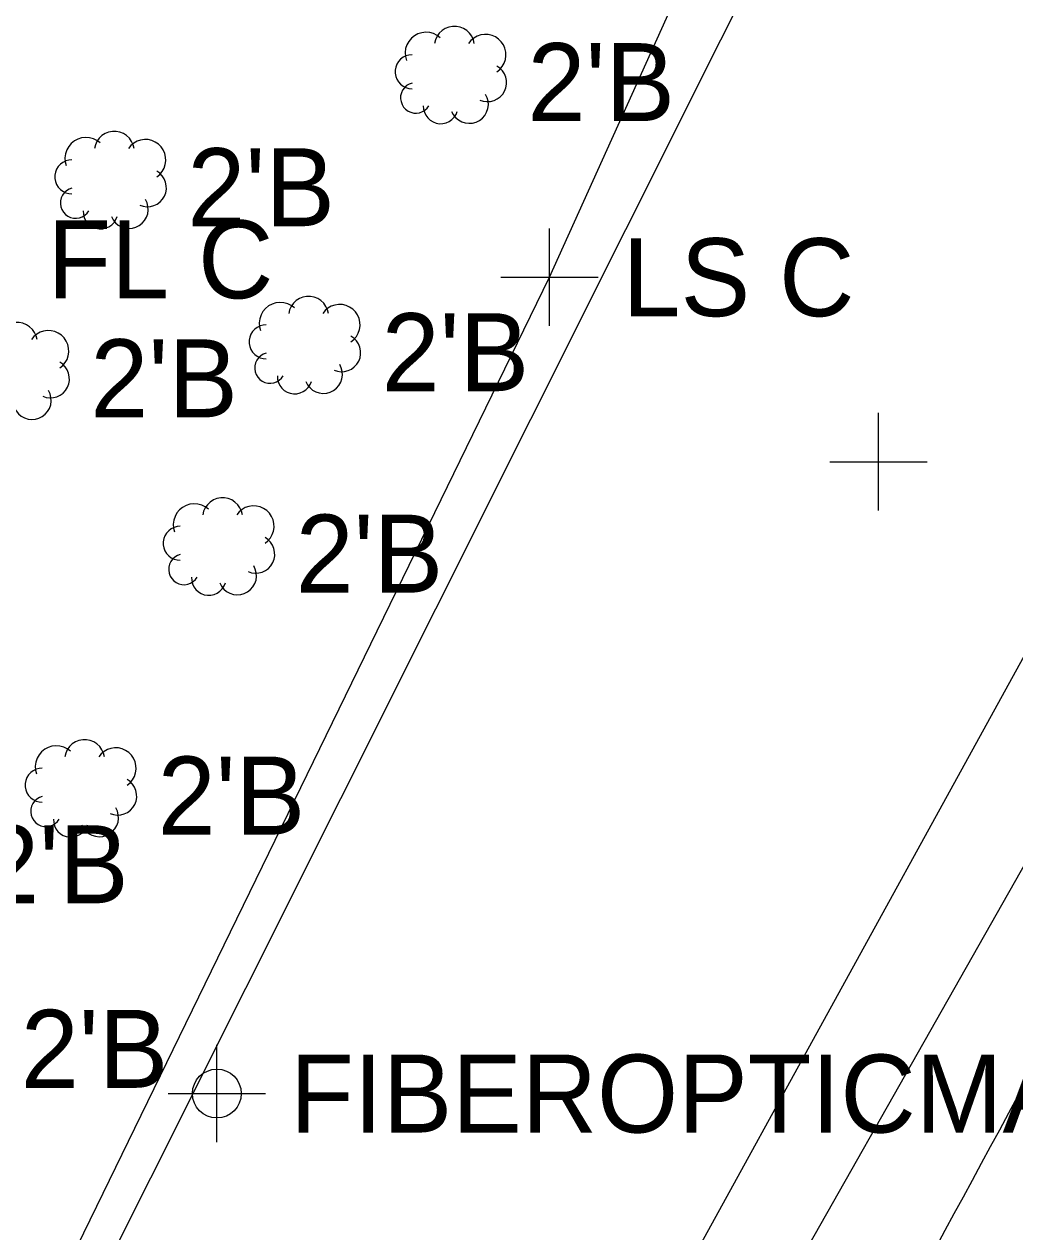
# Model space of a CAD drawing. Extents: x 1363693 to 1365209, y 422201 to 424153.
# Drawn here: x 1364139.43 to 1364159.76, y 422898.3 to 422923.07 of the extents above; entities that cross this region are included whole.
import ezdxf

# ---------------------------------------------------------------- set-up
doc = ezdxf.new("R2010")
doc.units = 0
for name, color, linetype in [('OWNERS', 7, 'Continuous'), ('PM_X_Channelizing_Line', 7, 'Continuous'), ('PM_X_Edge_Line', 7, 'Continuous'), ('SV_X_Original_Ground', 7, 'Continuous'), ('SV_X_Random_Point', 7, 'Continuous'), ('SV_X_Shot_Marker', 7, 'Continuous'), ('UT_X_Cable_TV_FO', 7, 'Continuous'), ('UT_X_FO', 7, 'Continuous'), ('UT_X_Gas', 7, 'Continuous'), ('VG_X_Cells', 7, 'Continuous'), ('VG_X_Flower_Bed', 7, 'Continuous'), ('VG_X_Text', 7, 'Continuous')]:
    doc.layers.add(name, color=color, linetype=linetype)

msp = doc.modelspace()

# ---------------------------------------------------------------- linework, layer by layer
at = {"layer": 'OWNERS'}
msp.add_lwpolyline([(1364089.632, 422780.271), (1364102.08, 422801.911), (1364114.271, 422823.678), (1364126.868, 422845.272), (1364138.192, 422867.568), (1364150.546, 422889.234), (1364150.546, 422889.234), (1364162.879, 422910.978), (1364162.879, 422910.978), (1364170.332, 422924.545), (1364170.332, 422924.545), (1364173.925, 422931.803), (1364173.925, 422931.803), (1364182.923, 422951.414), (1364182.923, 422951.414), (1364183.888, 422953.606), (1364183.888, 422953.606), (1364188.472, 422964.837), (1364188.472, 422964.837), (1364192.543, 422975.639), (1364192.543, 422975.639), (1364193.28, 422977.776), (1364193.28, 422977.776), (1364200.007, 422998.363)], dxfattribs=at)
at = {"layer": 'PM_X_Channelizing_Line'}
msp.add_arc((1362105.186, 424012.71), 2336.073, 331.220732, 331.834341, dxfattribs=at)
at = {"layer": 'PM_X_Edge_Line'}
msp.add_arc((1362105.186, 424012.71), 2336.073, 331.220732, 331.834341, dxfattribs=at)
at = {"layer": 'SV_X_Original_Ground'}
for p, q in [((1364156.96, 422913.096), (1364156.96, 422915.096)), ((1364155.96, 422914.096), (1364157.96, 422914.096)), ((1364143.386, 422900.136), (1364143.386, 422902.136)), ((1364142.386, 422901.136), (1364144.386, 422901.136))]:
    msp.add_line(p, q, dxfattribs=at)
at = {"layer": 'SV_X_Random_Point'}
for p, q in [((1364150.21, 422916.879), (1364150.21, 422918.879)), ((1364149.21, 422917.879), (1364151.21, 422917.879))]:
    msp.add_line(p, q, dxfattribs=at)
at = {"layer": 'UT_X_Cable_TV_FO'}
msp.add_circle((1364143.386, 422901.136), 0.5, dxfattribs=at)
at = {"layer": 'UT_X_FO'}
msp.add_lwpolyline([(1364198.41, 423083.145), (1364202.916, 423079.215), (1364206.614, 423072.625), (1364206.927, 423065.384), (1364205.607, 423052.889), (1364202.652, 423033.176), (1364193.585, 423006.537), (1364182.955, 422981.103), (1364130.325, 422876.058), (1364040.63, 422724.214)], dxfattribs=at)
msp.add_circle((1364143.386, 422901.136), 0.5, dxfattribs=at)
at = {"layer": 'UT_X_Gas'}
msp.add_lwpolyline([(1364207.557, 423089.372), (1364211.518, 423072.856), (1364208.943, 423046.381), (1364201.649, 423012.485), (1364191.712, 422981.617), (1364181.14, 422953.292), (1364166.466, 422921.961), (1364127.708, 422851.525), (1364051.86, 422717.903)], dxfattribs=at)
at = {"layer": 'VG_X_Cells'}
for points in [[(1364147.97, 422922.791), (1364147.905, 422922.84), (1364147.832, 422922.875), (1364147.753, 422922.897), (1364147.671, 422922.903), (1364147.59, 422922.893), (1364147.512, 422922.869), (1364147.441, 422922.83), (1364147.377, 422922.779), (1364147.325, 422922.716), (1364147.285, 422922.645), (1364147.259, 422922.568), (1364147.249, 422922.487), (1364147.254, 422922.405), (1364147.274, 422922.326)], [(1364148.667, 422922.675), (1364148.648, 422922.75), (1364148.616, 422922.821), (1364148.571, 422922.885), (1364148.514, 422922.939), (1364148.449, 422922.981), (1364148.376, 422923.01), (1364148.3, 422923.025), (1364148.221, 422923.025), (1364148.145, 422923.01), (1364148.072, 422922.981), (1364148.007, 422922.939), (1364147.95, 422922.885), (1364147.905, 422922.821), (1364147.872, 422922.75), (1364147.854, 422922.675)], [(1364149.131, 422922.094), (1364149.192, 422922.143), (1364149.242, 422922.202), (1364149.281, 422922.27), (1364149.306, 422922.344), (1364149.317, 422922.42), (1364149.314, 422922.498), (1364149.296, 422922.574), (1364149.265, 422922.645), (1364149.221, 422922.71), (1364149.166, 422922.765), (1364149.102, 422922.808), (1364149.031, 422922.84), (1364148.955, 422922.857), (1364148.877, 422922.86), (1364148.8, 422922.849), (1364148.727, 422922.824), (1364148.659, 422922.785), (1364148.6, 422922.735), (1364148.551, 422922.675)], [(1364147.39, 422922.442), (1364147.326, 422922.436), (1364147.264, 422922.419), (1364147.206, 422922.39), (1364147.155, 422922.351), (1364147.112, 422922.304), (1364147.078, 422922.249), (1364147.055, 422922.189), (1364147.043, 422922.126), (1364147.043, 422922.062), (1364147.055, 422921.999), (1364147.078, 422921.939), (1364147.112, 422921.884), (1364147.155, 422921.837), (1364147.206, 422921.798), (1364147.264, 422921.769), (1364147.326, 422921.752), (1364147.39, 422921.746)], [(1364148.783, 422921.513), (1364148.853, 422921.49), (1364148.927, 422921.48), (1364149.001, 422921.485), (1364149.073, 422921.503), (1364149.14, 422921.535), (1364149.199, 422921.579), (1364149.25, 422921.633), (1364149.289, 422921.696), (1364149.316, 422921.765), (1364149.329, 422921.838), (1364149.328, 422921.912), (1364149.313, 422921.985), (1364149.285, 422922.053), (1364149.244, 422922.115), (1364149.192, 422922.168), (1364149.131, 422922.21)], [(1364147.39, 422921.862), (1364147.332, 422921.841), (1364147.279, 422921.809), (1364147.234, 422921.767), (1364147.198, 422921.717), (1364147.172, 422921.662), (1364147.157, 422921.602), (1364147.155, 422921.541), (1364147.164, 422921.48), (1364147.185, 422921.422), (1364147.217, 422921.37), (1364147.259, 422921.324), (1364147.308, 422921.288), (1364147.364, 422921.262), (1364147.424, 422921.247), (1364147.485, 422921.244), (1364147.546, 422921.254), (1364147.604, 422921.275), (1364147.656, 422921.306), (1364147.702, 422921.348), (1364147.738, 422921.397)], [(1364148.202, 422921.281), (1364148.237, 422921.214), (1364148.285, 422921.154), (1364148.342, 422921.105), (1364148.409, 422921.068), (1364148.481, 422921.045), (1364148.556, 422921.036), (1364148.632, 422921.041), (1364148.705, 422921.062), (1364148.773, 422921.095), (1364148.833, 422921.142), (1364148.883, 422921.199), (1364148.921, 422921.265), (1364148.946, 422921.337), (1364148.956, 422921.412), (1364148.951, 422921.488), (1364148.932, 422921.561), (1364148.899, 422921.63)], [(1364147.622, 422921.397), (1364147.626, 422921.329), (1364147.643, 422921.263), (1364147.672, 422921.201), (1364147.712, 422921.145), (1364147.763, 422921.099), (1364147.821, 422921.063), (1364147.885, 422921.039), (1364147.953, 422921.028), (1364148.022, 422921.03), (1364148.088, 422921.045), (1364148.151, 422921.072), (1364148.207, 422921.111), (1364148.255, 422921.16), (1364148.293, 422921.218), (1364148.319, 422921.281)], [(1364141.688, 422920.519), (1364141.669, 422920.594), (1364141.637, 422920.665), (1364141.592, 422920.729), (1364141.535, 422920.783), (1364141.47, 422920.825), (1364141.397, 422920.854), (1364141.321, 422920.869), (1364141.242, 422920.869), (1364141.166, 422920.854), (1364141.093, 422920.825), (1364141.028, 422920.783), (1364140.971, 422920.729), (1364140.926, 422920.665), (1364140.893, 422920.594), (1364140.875, 422920.519)], [(1364140.991, 422920.635), (1364140.926, 422920.684), (1364140.853, 422920.719), (1364140.774, 422920.741), (1364140.692, 422920.747), (1364140.611, 422920.737), (1364140.533, 422920.713), (1364140.462, 422920.674), (1364140.398, 422920.623), (1364140.346, 422920.56), (1364140.306, 422920.489), (1364140.28, 422920.412), (1364140.27, 422920.331), (1364140.275, 422920.249), (1364140.295, 422920.17)], [(1364142.152, 422919.938), (1364142.213, 422919.987), (1364142.263, 422920.046), (1364142.302, 422920.114), (1364142.327, 422920.188), (1364142.338, 422920.264), (1364142.335, 422920.342), (1364142.317, 422920.418), (1364142.286, 422920.489), (1364142.242, 422920.554), (1364142.187, 422920.609), (1364142.123, 422920.652), (1364142.052, 422920.684), (1364141.976, 422920.701), (1364141.898, 422920.704), (1364141.821, 422920.693), (1364141.748, 422920.668), (1364141.68, 422920.629), (1364141.621, 422920.579), (1364141.572, 422920.519)], [(1364140.411, 422920.286), (1364140.347, 422920.28), (1364140.285, 422920.263), (1364140.227, 422920.234), (1364140.176, 422920.195), (1364140.133, 422920.148), (1364140.099, 422920.093), (1364140.076, 422920.033), (1364140.064, 422919.97), (1364140.064, 422919.906), (1364140.076, 422919.843), (1364140.099, 422919.783), (1364140.133, 422919.728), (1364140.176, 422919.681), (1364140.227, 422919.642), (1364140.285, 422919.613), (1364140.347, 422919.596), (1364140.411, 422919.59)], [(1364141.804, 422919.357), (1364141.874, 422919.334), (1364141.948, 422919.324), (1364142.022, 422919.329), (1364142.094, 422919.347), (1364142.161, 422919.379), (1364142.22, 422919.423), (1364142.271, 422919.477), (1364142.31, 422919.54), (1364142.337, 422919.609), (1364142.35, 422919.682), (1364142.349, 422919.756), (1364142.334, 422919.829), (1364142.306, 422919.897), (1364142.265, 422919.959), (1364142.213, 422920.012), (1364142.152, 422920.054)], [(1364140.411, 422919.706), (1364140.353, 422919.685), (1364140.3, 422919.653), (1364140.255, 422919.611), (1364140.219, 422919.561), (1364140.193, 422919.506), (1364140.178, 422919.446), (1364140.176, 422919.385), (1364140.185, 422919.324), (1364140.206, 422919.266), (1364140.238, 422919.214), (1364140.28, 422919.168), (1364140.329, 422919.132), (1364140.385, 422919.106), (1364140.445, 422919.091), (1364140.506, 422919.088), (1364140.567, 422919.098), (1364140.625, 422919.119), (1364140.677, 422919.15), (1364140.723, 422919.192), (1364140.759, 422919.241)], [(1364141.223, 422919.125), (1364141.258, 422919.058), (1364141.306, 422918.998), (1364141.363, 422918.949), (1364141.43, 422918.912), (1364141.502, 422918.889), (1364141.577, 422918.88), (1364141.653, 422918.885), (1364141.726, 422918.906), (1364141.794, 422918.939), (1364141.854, 422918.986), (1364141.904, 422919.043), (1364141.942, 422919.109), (1364141.967, 422919.181), (1364141.977, 422919.256), (1364141.972, 422919.332), (1364141.953, 422919.405), (1364141.92, 422919.474)], [(1364140.643, 422919.241), (1364140.647, 422919.173), (1364140.664, 422919.107), (1364140.693, 422919.045), (1364140.733, 422918.989), (1364140.784, 422918.943), (1364140.842, 422918.907), (1364140.906, 422918.883), (1364140.974, 422918.872), (1364141.043, 422918.874), (1364141.109, 422918.889), (1364141.172, 422918.916), (1364141.228, 422918.955), (1364141.276, 422919.004), (1364141.314, 422919.062), (1364141.34, 422919.125)], [(1364145.674, 422917.135), (1364145.655, 422917.21), (1364145.623, 422917.281), (1364145.578, 422917.345), (1364145.521, 422917.399), (1364145.456, 422917.441), (1364145.383, 422917.47), (1364145.307, 422917.485), (1364145.228, 422917.485), (1364145.152, 422917.47), (1364145.079, 422917.441), (1364145.014, 422917.399), (1364144.957, 422917.345), (1364144.912, 422917.281), (1364144.879, 422917.21), (1364144.861, 422917.135)], [(1364144.977, 422917.251), (1364144.912, 422917.3), (1364144.839, 422917.335), (1364144.76, 422917.357), (1364144.678, 422917.363), (1364144.597, 422917.353), (1364144.519, 422917.329), (1364144.448, 422917.29), (1364144.384, 422917.239), (1364144.332, 422917.176), (1364144.292, 422917.105), (1364144.266, 422917.028), (1364144.256, 422916.947), (1364144.261, 422916.865), (1364144.281, 422916.786)], [(1364146.138, 422916.554), (1364146.199, 422916.603), (1364146.249, 422916.662), (1364146.288, 422916.73), (1364146.313, 422916.804), (1364146.324, 422916.88), (1364146.321, 422916.958), (1364146.303, 422917.034), (1364146.272, 422917.105), (1364146.228, 422917.17), (1364146.173, 422917.225), (1364146.109, 422917.268), (1364146.038, 422917.3), (1364145.962, 422917.317), (1364145.884, 422917.32), (1364145.807, 422917.309), (1364145.734, 422917.284), (1364145.666, 422917.245), (1364145.607, 422917.195), (1364145.558, 422917.135)], [(1364139.698, 422916.6), (1364139.679, 422916.675), (1364139.647, 422916.746), (1364139.602, 422916.81), (1364139.545, 422916.864), (1364139.48, 422916.906), (1364139.407, 422916.935), (1364139.331, 422916.95), (1364139.252, 422916.95), (1364139.176, 422916.935), (1364139.103, 422916.906), (1364139.038, 422916.864), (1364138.981, 422916.81), (1364138.936, 422916.746), (1364138.903, 422916.675), (1364138.885, 422916.6)], [(1364144.397, 422916.902), (1364144.333, 422916.896), (1364144.271, 422916.879), (1364144.213, 422916.85), (1364144.162, 422916.811), (1364144.119, 422916.764), (1364144.085, 422916.709), (1364144.062, 422916.649), (1364144.05, 422916.586), (1364144.05, 422916.522), (1364144.062, 422916.459), (1364144.085, 422916.399), (1364144.119, 422916.344), (1364144.162, 422916.297), (1364144.213, 422916.258), (1364144.271, 422916.229), (1364144.333, 422916.212), (1364144.397, 422916.206)], [(1364140.162, 422916.019), (1364140.223, 422916.068), (1364140.273, 422916.127), (1364140.312, 422916.195), (1364140.337, 422916.269), (1364140.348, 422916.345), (1364140.345, 422916.423), (1364140.327, 422916.499), (1364140.296, 422916.57), (1364140.252, 422916.635), (1364140.197, 422916.69), (1364140.133, 422916.733), (1364140.062, 422916.765), (1364139.986, 422916.782), (1364139.908, 422916.785), (1364139.831, 422916.774), (1364139.758, 422916.749), (1364139.69, 422916.71), (1364139.631, 422916.66), (1364139.582, 422916.6)], [(1364145.79, 422915.973), (1364145.86, 422915.95), (1364145.934, 422915.94), (1364146.008, 422915.945), (1364146.08, 422915.963), (1364146.147, 422915.995), (1364146.206, 422916.039), (1364146.257, 422916.093), (1364146.296, 422916.156), (1364146.323, 422916.225), (1364146.336, 422916.298), (1364146.335, 422916.372), (1364146.32, 422916.445), (1364146.292, 422916.513), (1364146.251, 422916.575), (1364146.199, 422916.628), (1364146.138, 422916.67)], [(1364144.397, 422916.322), (1364144.339, 422916.301), (1364144.286, 422916.269), (1364144.241, 422916.227), (1364144.205, 422916.177), (1364144.179, 422916.122), (1364144.164, 422916.062), (1364144.162, 422916.001), (1364144.171, 422915.94), (1364144.192, 422915.882), (1364144.224, 422915.83), (1364144.266, 422915.784), (1364144.315, 422915.748), (1364144.371, 422915.722), (1364144.431, 422915.707), (1364144.492, 422915.704), (1364144.553, 422915.714), (1364144.611, 422915.735), (1364144.663, 422915.766), (1364144.709, 422915.808), (1364144.745, 422915.857)], [(1364139.814, 422915.438), (1364139.884, 422915.415), (1364139.958, 422915.405), (1364140.032, 422915.41), (1364140.104, 422915.428), (1364140.171, 422915.46), (1364140.23, 422915.504), (1364140.281, 422915.558), (1364140.32, 422915.621), (1364140.347, 422915.69), (1364140.36, 422915.763), (1364140.359, 422915.837), (1364140.344, 422915.91), (1364140.316, 422915.978), (1364140.275, 422916.04), (1364140.223, 422916.093), (1364140.162, 422916.135)], [(1364145.209, 422915.741), (1364145.244, 422915.674), (1364145.292, 422915.614), (1364145.349, 422915.565), (1364145.416, 422915.528), (1364145.488, 422915.505), (1364145.563, 422915.496), (1364145.639, 422915.501), (1364145.712, 422915.522), (1364145.78, 422915.555), (1364145.84, 422915.602), (1364145.89, 422915.659), (1364145.928, 422915.725), (1364145.953, 422915.797), (1364145.963, 422915.872), (1364145.958, 422915.948), (1364145.939, 422916.021), (1364145.906, 422916.09)], [(1364144.629, 422915.857), (1364144.633, 422915.789), (1364144.65, 422915.723), (1364144.679, 422915.661), (1364144.719, 422915.605), (1364144.77, 422915.559), (1364144.828, 422915.523), (1364144.892, 422915.499), (1364144.96, 422915.488), (1364145.029, 422915.49), (1364145.095, 422915.505), (1364145.158, 422915.532), (1364145.214, 422915.571), (1364145.262, 422915.62), (1364145.3, 422915.678), (1364145.326, 422915.741)], [(1364139.233, 422915.206), (1364139.268, 422915.139), (1364139.316, 422915.079), (1364139.373, 422915.03), (1364139.44, 422914.993), (1364139.512, 422914.97), (1364139.587, 422914.961), (1364139.663, 422914.966), (1364139.736, 422914.987), (1364139.804, 422915.02), (1364139.864, 422915.067), (1364139.914, 422915.124), (1364139.952, 422915.19), (1364139.977, 422915.262), (1364139.987, 422915.337), (1364139.982, 422915.413), (1364139.963, 422915.486), (1364139.93, 422915.555)], [(1364143.213, 422913.12), (1364143.148, 422913.169), (1364143.075, 422913.204), (1364142.996, 422913.226), (1364142.914, 422913.232), (1364142.833, 422913.222), (1364142.755, 422913.198), (1364142.684, 422913.159), (1364142.62, 422913.108), (1364142.568, 422913.045), (1364142.528, 422912.974), (1364142.502, 422912.897), (1364142.492, 422912.816), (1364142.497, 422912.734), (1364142.517, 422912.655)], [(1364143.91, 422913.004), (1364143.891, 422913.079), (1364143.859, 422913.15), (1364143.814, 422913.214), (1364143.757, 422913.268), (1364143.692, 422913.31), (1364143.619, 422913.339), (1364143.543, 422913.354), (1364143.464, 422913.354), (1364143.388, 422913.339), (1364143.315, 422913.31), (1364143.25, 422913.268), (1364143.193, 422913.214), (1364143.148, 422913.15), (1364143.115, 422913.079), (1364143.097, 422913.004)], [(1364144.374, 422912.423), (1364144.435, 422912.472), (1364144.485, 422912.531), (1364144.524, 422912.599), (1364144.549, 422912.673), (1364144.56, 422912.749), (1364144.557, 422912.827), (1364144.539, 422912.903), (1364144.508, 422912.974), (1364144.464, 422913.039), (1364144.409, 422913.094), (1364144.345, 422913.137), (1364144.274, 422913.169), (1364144.198, 422913.186), (1364144.12, 422913.189), (1364144.043, 422913.178), (1364143.97, 422913.153), (1364143.902, 422913.114), (1364143.843, 422913.064), (1364143.794, 422913.004)], [(1364142.633, 422912.771), (1364142.569, 422912.765), (1364142.507, 422912.748), (1364142.449, 422912.719), (1364142.398, 422912.68), (1364142.355, 422912.633), (1364142.321, 422912.578), (1364142.298, 422912.518), (1364142.286, 422912.455), (1364142.286, 422912.391), (1364142.298, 422912.328), (1364142.321, 422912.268), (1364142.355, 422912.213), (1364142.398, 422912.166), (1364142.449, 422912.127), (1364142.507, 422912.098), (1364142.569, 422912.081), (1364142.633, 422912.075)], [(1364144.026, 422911.842), (1364144.096, 422911.819), (1364144.17, 422911.809), (1364144.244, 422911.814), (1364144.316, 422911.832), (1364144.383, 422911.864), (1364144.442, 422911.908), (1364144.493, 422911.962), (1364144.532, 422912.025), (1364144.559, 422912.094), (1364144.572, 422912.167), (1364144.571, 422912.241), (1364144.556, 422912.314), (1364144.528, 422912.382), (1364144.487, 422912.444), (1364144.435, 422912.497), (1364144.374, 422912.539)], [(1364142.633, 422912.191), (1364142.575, 422912.17), (1364142.522, 422912.138), (1364142.477, 422912.096), (1364142.441, 422912.046), (1364142.415, 422911.991), (1364142.4, 422911.931), (1364142.398, 422911.87), (1364142.407, 422911.809), (1364142.428, 422911.751), (1364142.46, 422911.699), (1364142.502, 422911.653), (1364142.551, 422911.617), (1364142.607, 422911.591), (1364142.667, 422911.576), (1364142.728, 422911.573), (1364142.789, 422911.583), (1364142.847, 422911.604), (1364142.899, 422911.635), (1364142.945, 422911.677), (1364142.981, 422911.726)], [(1364143.445, 422911.61), (1364143.48, 422911.543), (1364143.528, 422911.483), (1364143.585, 422911.434), (1364143.652, 422911.397), (1364143.724, 422911.374), (1364143.799, 422911.365), (1364143.875, 422911.37), (1364143.948, 422911.391), (1364144.016, 422911.424), (1364144.076, 422911.471), (1364144.126, 422911.528), (1364144.164, 422911.594), (1364144.189, 422911.666), (1364144.199, 422911.741), (1364144.194, 422911.817), (1364144.175, 422911.89), (1364144.142, 422911.959)], [(1364142.865, 422911.726), (1364142.869, 422911.658), (1364142.886, 422911.592), (1364142.915, 422911.53), (1364142.955, 422911.474), (1364143.006, 422911.428), (1364143.064, 422911.392), (1364143.128, 422911.368), (1364143.196, 422911.357), (1364143.265, 422911.359), (1364143.331, 422911.374), (1364143.394, 422911.401), (1364143.45, 422911.44), (1364143.498, 422911.489), (1364143.536, 422911.547), (1364143.562, 422911.61)], [(1364140.382, 422908.158), (1364140.317, 422908.207), (1364140.244, 422908.242), (1364140.165, 422908.264), (1364140.083, 422908.27), (1364140.002, 422908.26), (1364139.924, 422908.236), (1364139.853, 422908.197), (1364139.789, 422908.146), (1364139.737, 422908.083), (1364139.697, 422908.012), (1364139.671, 422907.935), (1364139.661, 422907.854), (1364139.666, 422907.772), (1364139.686, 422907.693)], [(1364141.079, 422908.042), (1364141.06, 422908.117), (1364141.028, 422908.188), (1364140.983, 422908.252), (1364140.926, 422908.306), (1364140.861, 422908.348), (1364140.788, 422908.377), (1364140.712, 422908.392), (1364140.633, 422908.392), (1364140.557, 422908.377), (1364140.484, 422908.348), (1364140.419, 422908.306), (1364140.362, 422908.252), (1364140.317, 422908.188), (1364140.284, 422908.117), (1364140.266, 422908.042)], [(1364141.543, 422907.461), (1364141.604, 422907.51), (1364141.654, 422907.569), (1364141.693, 422907.637), (1364141.718, 422907.711), (1364141.729, 422907.787), (1364141.726, 422907.865), (1364141.708, 422907.941), (1364141.677, 422908.012), (1364141.633, 422908.077), (1364141.578, 422908.132), (1364141.514, 422908.175), (1364141.443, 422908.207), (1364141.367, 422908.224), (1364141.289, 422908.227), (1364141.212, 422908.216), (1364141.139, 422908.191), (1364141.071, 422908.152), (1364141.012, 422908.102), (1364140.963, 422908.042)], [(1364139.802, 422907.809), (1364139.738, 422907.803), (1364139.676, 422907.786), (1364139.618, 422907.757), (1364139.567, 422907.718), (1364139.524, 422907.671), (1364139.49, 422907.616), (1364139.467, 422907.556), (1364139.455, 422907.493), (1364139.455, 422907.429), (1364139.467, 422907.366), (1364139.49, 422907.306), (1364139.524, 422907.251), (1364139.567, 422907.204), (1364139.618, 422907.165), (1364139.676, 422907.136), (1364139.738, 422907.119), (1364139.802, 422907.113)], [(1364141.195, 422906.88), (1364141.265, 422906.857), (1364141.339, 422906.847), (1364141.413, 422906.852), (1364141.485, 422906.87), (1364141.552, 422906.902), (1364141.611, 422906.946), (1364141.662, 422907), (1364141.701, 422907.063), (1364141.728, 422907.132), (1364141.741, 422907.205), (1364141.74, 422907.279), (1364141.725, 422907.352), (1364141.697, 422907.42), (1364141.656, 422907.482), (1364141.604, 422907.535), (1364141.543, 422907.577)], [(1364139.802, 422907.229), (1364139.744, 422907.208), (1364139.691, 422907.176), (1364139.646, 422907.134), (1364139.61, 422907.084), (1364139.584, 422907.029), (1364139.569, 422906.969), (1364139.567, 422906.908), (1364139.576, 422906.847), (1364139.597, 422906.789), (1364139.629, 422906.737), (1364139.671, 422906.691), (1364139.72, 422906.655), (1364139.776, 422906.629), (1364139.836, 422906.614), (1364139.897, 422906.611), (1364139.958, 422906.621), (1364140.016, 422906.642), (1364140.068, 422906.673), (1364140.114, 422906.715), (1364140.15, 422906.764)], [(1364140.614, 422906.648), (1364140.649, 422906.581), (1364140.697, 422906.521), (1364140.754, 422906.472), (1364140.821, 422906.435), (1364140.893, 422906.412), (1364140.968, 422906.403), (1364141.044, 422906.408), (1364141.117, 422906.429), (1364141.185, 422906.462), (1364141.245, 422906.509), (1364141.295, 422906.566), (1364141.333, 422906.632), (1364141.358, 422906.704), (1364141.368, 422906.779), (1364141.363, 422906.855), (1364141.344, 422906.928), (1364141.311, 422906.997)], [(1364140.034, 422906.764), (1364140.038, 422906.696), (1364140.055, 422906.63), (1364140.084, 422906.568), (1364140.124, 422906.512), (1364140.175, 422906.466), (1364140.233, 422906.43), (1364140.297, 422906.406), (1364140.365, 422906.395), (1364140.434, 422906.397), (1364140.5, 422906.412), (1364140.563, 422906.439), (1364140.619, 422906.478), (1364140.667, 422906.527), (1364140.705, 422906.585), (1364140.731, 422906.648)]]:
    msp.add_lwpolyline(points, dxfattribs=at)
at = {"layer": 'VG_X_Flower_Bed'}
for p, q in [((1364150.21, 422917.879), (1364159.397, 422938.209)), ((1364139.267, 422895.428), (1364150.21, 422917.879))]:
    msp.add_line(p, q, dxfattribs=at)

# ---------------------------------------------------------------- texts
at = {"layer": 'SV_X_Original_Ground'}
msp.add_text('FIBEROPTICMARKER', height=1.6, dxfattribs=at).set_placement((1364144.886, 422900.336))
at = {"layer": 'SV_X_Random_Point'}
msp.add_text('LS C', height=1.6, dxfattribs=at).set_placement((1364151.71, 422917.079))
at = {"layer": 'SV_X_Shot_Marker'}
msp.add_text('FL C', height=1.6, dxfattribs=at).set_placement((1364139.909, 422917.446))
at = {"layer": 'VG_X_Text'}
for p in [(1364149.76, 422921.081), (1364142.781, 422918.925), (1364146.767, 422915.541), (1364140.791, 422915.006), (1364145.003, 422911.41), (1364142.172, 422906.448), (1364138.55, 422905.039), (1364139.364, 422901.253)]:
    msp.add_text("2'B", height=1.6, dxfattribs=at).set_placement(p)

doc.saveas('drawing.dxf')
